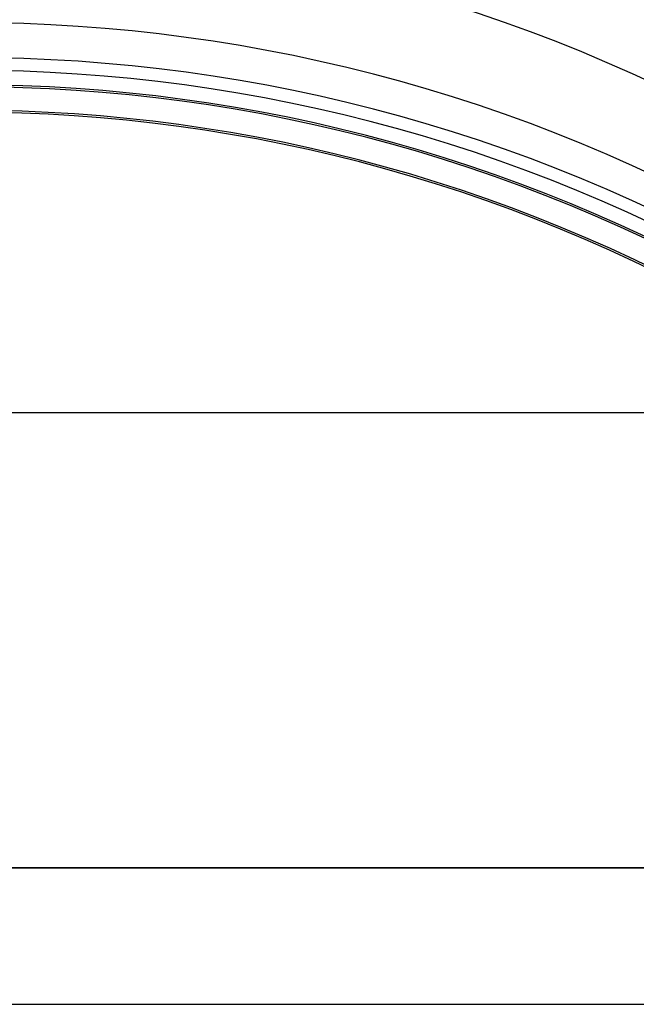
# Model space of a CAD drawing. Header units: millimetres. Extents: x 22865 to 60762, y -18816 to 15611.
# Tile 345 of 517: x 37002 to 37070, y 8769 to 8877. Entities that reach past the tile are written whole.
import ezdxf

# ---------------------------------------------------------------- set-up
doc = ezdxf.new("R2010")
doc.units = ezdxf.units.MM
doc.layers.add('18', color=1, linetype='Continuous')
doc.layers.add('plyty warstwowe PIR', color=200, linetype='Continuous')

msp = doc.modelspace()

# ---------------------------------------------------------------- linework, layer by layer
at = {"color": 251}
msp.add_line((36896.47006230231, 8833.850590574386), (37096.47006230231, 8833.850590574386), dxfattribs=at)
at = {"lineweight": -2}
msp.add_line((36710.46645047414, 8768.850590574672), (37272.96645047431, 8768.850590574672), dxfattribs=at)
at = {"layer": '18'}
for centre, radius, start, end in [((36996.47006230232, 8720.074170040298), 176.7747243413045, 58.69653514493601, 121.3034648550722), ((36996.47006230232, 8696.025924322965), 176.7747243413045, 58.69653514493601, 121.3034648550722), ((36996.47006230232, 8696.025924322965), 175.3748602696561, 58.70288337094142, 121.2971166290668), ((36996.47006230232, 8696.025924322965), 173.7750182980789, 58.71026372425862, 121.2897362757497), ((36996.47006230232, 8696.025924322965), 173.5750382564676, 58.71119583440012, 121.2888041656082), ((36996.47006230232, 8696.025924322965), 170.9753019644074, 58.72351168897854, 121.2764883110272), ((36996.47006230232, 8696.025924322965), 170.7753225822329, 58.72447459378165, 121.2755254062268)]:
    msp.add_arc(centre, radius, start, end, dxfattribs=at)
at = {"layer": '18', "color": 9}
for centre, radius, start, end in [((36996.47006230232, 8720.074170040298), 175.7747243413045, 58.69653514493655, 121.3034648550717), ((36996.47006230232, 8709.945672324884), 176.7747243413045, 58.69653514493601, 121.3034648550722), ((36996.47006230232, 8699.861965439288), 176.7747243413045, 58.69653514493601, 121.3034648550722)]:
    msp.add_arc(centre, radius, start, end, dxfattribs=at)
at = {"layer": 'plyty warstwowe PIR', "lineweight": -2}
for p, q in [((36123.9841594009, 8783.850590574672), (38412.96645047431, 8783.850590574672)), ((37792.30628325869, 8783.850590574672), (36671.94795454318, 8783.850590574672)), ((38412.96645047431, 8783.850590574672), (37039.85097459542, 8783.850590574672))]:
    msp.add_line(p, q, dxfattribs=at)

doc.saveas('drawing.dxf')
